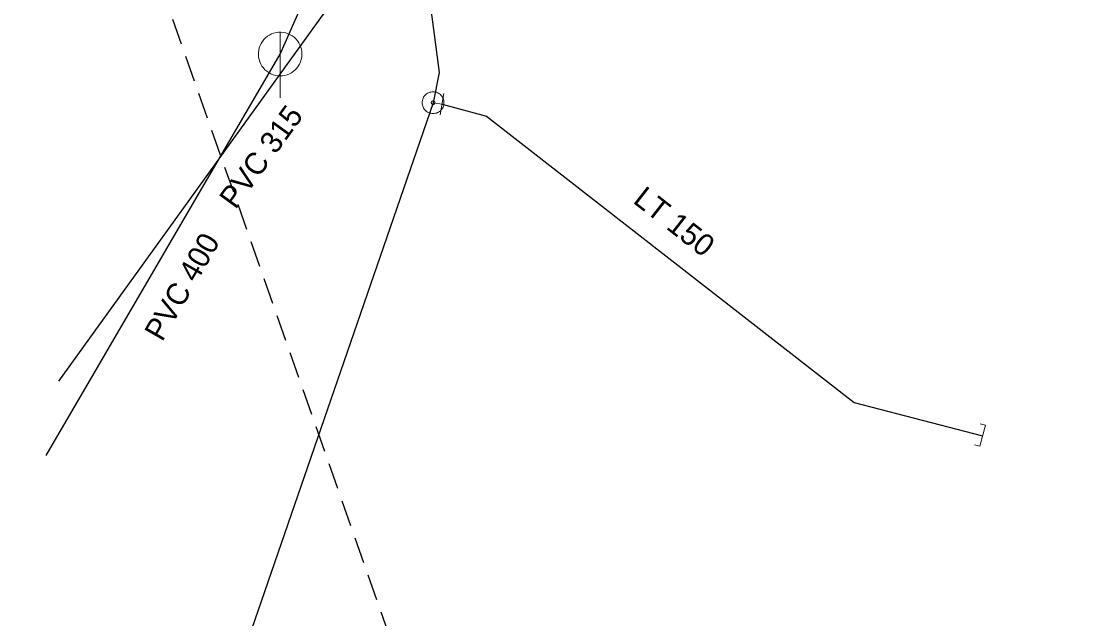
# Model space of a CAD drawing. Extents: x -659250 to -657316, y -997555 to -993684.
# Drawn here: x -658723.35 to -658675.14, y -995022.4 to -994994.98 of the extents above; entities that cross this region are included whole.
import ezdxf

# ---------------------------------------------------------------- set-up
doc = ezdxf.new("R2010")
doc.units = 0
doc.header["$LTSCALE"] = 0.4
doc.linetypes.add('MEDIUM_DASHED', pattern=[4.5, 3, -1.5])
doc.layers.add('1', color=7, linetype='Continuous')
for name, color, linetype, lineweight in [('14', 7, 'Continuous', 25), ('17', 7, 'Continuous', 25), ('22', 7, 'Continuous', 13), ('34', 7, 'Continuous', 13), ('47', 7, 'Continuous', 13), ('63', 7, 'MEDIUM_DASHED', 25)]:
    doc.layers.add(name, color=color, linetype=linetype, lineweight=lineweight)

msp = doc.modelspace()

# ---------------------------------------------------------------- linework, layer by layer
at = {"layer": '14'}
for p, q in [((-658711.474, -994996.498), (-658701.44, -994973.609)), ((-658721.618, -995011.498), (-658704.553, -994987.817)), ((-658722.193, -995014.903), (-658711.474, -994996.498))]:
    msp.add_line(p, q, dxfattribs=at)
at = {"layer": '14', "lineweight": 13}
msp.add_line((-658704.465, -994998.727), (-658704.052, -994998.797), dxfattribs=at)
at = {"layer": '17'}
for points in [[(-658706.866, -994979.912), (-658706, -994983.239), (-658705.92, -994984.219), (-658704.179, -994997.35), (-658704.465, -994998.727)], [(-658704.465, -994998.727), (-658715.07, -995029.48), (-658716.66, -995040.359), (-658722.535, -995090.627)], [(-658704.052, -994998.797), (-658702.017, -994999.348), (-658685.164, -995012.469), (-658679.282, -995013.995)]]:
    msp.add_lwpolyline(points, dxfattribs=at)
at = {"layer": '22'}
msp.add_line((-658711.474, -994998.498), (-658711.473, -994995.498), dxfattribs=at)
msp.add_lwpolyline([(-658710.474, -994996.498), (-658710.479, -994996.389), (-658710.497, -994996.281), (-658710.527, -994996.175), (-658710.567, -994996.074), (-658710.619, -994995.977), (-658710.681, -994995.887), (-658710.753, -994995.804), (-658710.833, -994995.73), (-658710.921, -994995.664), (-658711.015, -994995.609), (-658711.115, -994995.564), (-658711.22, -994995.531), (-658711.327, -994995.509), (-658711.436, -994995.499), (-658711.546, -994995.501), (-658711.654, -994995.515), (-658711.761, -994995.54), (-658711.864, -994995.577), (-658711.962, -994995.626), (-658712.054, -994995.684), (-658712.14, -994995.753), (-658712.217, -994995.83), (-658712.286, -994995.916), (-658712.345, -994996.008), (-658712.393, -994996.106), (-658712.43, -994996.209), (-658712.456, -994996.316), (-658712.47, -994996.424), (-658712.473, -994996.534), (-658712.463, -994996.643), (-658712.442, -994996.75), (-658712.408, -994996.854), (-658712.364, -994996.954), (-658712.309, -994997.049), (-658712.243, -994997.137), (-658712.169, -994997.217), (-658712.086, -994997.289), (-658711.996, -994997.351), (-658711.9, -994997.403), (-658711.798, -994997.444), (-658711.693, -994997.474), (-658711.585, -994997.492), (-658711.475, -994997.498), (-658711.366, -994997.492), (-658711.258, -994997.474), (-658711.153, -994997.445), (-658711.051, -994997.404), (-658710.954, -994997.352), (-658710.864, -994997.29), (-658710.781, -994997.219), (-658710.706, -994997.139), (-658710.641, -994997.051), (-658710.585, -994996.957), (-658710.541, -994996.857), (-658710.507, -994996.753), (-658710.485, -994996.645), (-658710.475, -994996.536)], close=True, dxfattribs=at)
at = {"layer": '34'}
msp.add_line((-658703.967, -994998.304), (-658704.137, -994999.289), dxfattribs=at)
at = {"layer": '47'}
for points in [[(-658703.966, -994998.727), (-658703.969, -994998.674), (-658703.977, -994998.622), (-658703.991, -994998.573), (-658704.009, -994998.524), (-658704.033, -994998.477), (-658704.062, -994998.433), (-658704.095, -994998.392), (-658704.132, -994998.355), (-658704.172, -994998.323), (-658704.216, -994998.294), (-658704.263, -994998.269), (-658704.312, -994998.252), (-658704.362, -994998.238), (-658704.414, -994998.23), (-658704.466, -994998.227), (-658704.518, -994998.23), (-658704.57, -994998.238), (-658704.621, -994998.252), (-658704.669, -994998.269), (-658704.716, -994998.294), (-658704.76, -994998.323), (-658704.801, -994998.355), (-658704.838, -994998.392), (-658704.871, -994998.433), (-658704.899, -994998.477), (-658704.923, -994998.524), (-658704.942, -994998.573), (-658704.955, -994998.622), (-658704.963, -994998.674), (-658704.966, -994998.727), (-658704.963, -994998.779), (-658704.955, -994998.831), (-658704.942, -994998.882), (-658704.923, -994998.929), (-658704.899, -994998.977), (-658704.871, -994999.021), (-658704.838, -994999.061), (-658704.801, -994999.098), (-658704.76, -994999.132), (-658704.716, -994999.159), (-658704.669, -994999.184), (-658704.621, -994999.203), (-658704.57, -994999.215), (-658704.518, -994999.223), (-658704.466, -994999.227), (-658704.414, -994999.223), (-658704.362, -994999.215), (-658704.312, -994999.203), (-658704.263, -994999.184), (-658704.216, -994999.159), (-658704.172, -994999.132), (-658704.132, -994999.098), (-658704.095, -994999.061), (-658704.062, -994999.021), (-658704.033, -994998.977), (-658704.009, -994998.929), (-658703.991, -994998.882), (-658703.977, -994998.831), (-658703.969, -994998.779)], [(-658704.384, -994998.727), (-658704.384, -994998.718), (-658704.386, -994998.71), (-658704.388, -994998.701), (-658704.391, -994998.693), (-658704.395, -994998.686), (-658704.4, -994998.679), (-658704.405, -994998.671), (-658704.411, -994998.666), (-658704.418, -994998.661), (-658704.425, -994998.656), (-658704.433, -994998.652), (-658704.441, -994998.649), (-658704.449, -994998.647), (-658704.457, -994998.644), (-658704.466, -994998.644), (-658704.475, -994998.644), (-658704.483, -994998.647), (-658704.491, -994998.649), (-658704.499, -994998.652), (-658704.507, -994998.656), (-658704.514, -994998.661), (-658704.521, -994998.666), (-658704.527, -994998.671), (-658704.533, -994998.679), (-658704.537, -994998.686), (-658704.541, -994998.693), (-658704.544, -994998.701), (-658704.546, -994998.71), (-658704.548, -994998.718), (-658704.548, -994998.727), (-658704.548, -994998.735), (-658704.546, -994998.744), (-658704.544, -994998.752), (-658704.541, -994998.76), (-658704.537, -994998.767), (-658704.533, -994998.774), (-658704.527, -994998.782), (-658704.521, -994998.788), (-658704.514, -994998.794), (-658704.507, -994998.798), (-658704.499, -994998.801), (-658704.491, -994998.804), (-658704.483, -994998.806), (-658704.475, -994998.809), (-658704.466, -994998.809), (-658704.457, -994998.809), (-658704.449, -994998.806), (-658704.441, -994998.804), (-658704.433, -994998.801), (-658704.425, -994998.798), (-658704.418, -994998.794), (-658704.411, -994998.788), (-658704.405, -994998.782), (-658704.4, -994998.774), (-658704.395, -994998.767), (-658704.391, -994998.76), (-658704.388, -994998.752), (-658704.386, -994998.744), (-658704.384, -994998.735)]]:
    msp.add_lwpolyline(points, close=True, dxfattribs=at)
msp.add_lwpolyline([(-658679.401, -995013.451), (-658679.157, -995013.514), (-658679.406, -995014.475), (-658679.65, -995014.411)], dxfattribs=at)
at = {"layer": '63'}
msp.add_lwpolyline([(-659116.685, -993855.266), (-658551.464, -993848.288), (-658551.464, -993848.288), (-657316.352, -997490.822), (-657316.352, -997490.822), (-657839.705, -997490.822), (-657839.705, -997490.822)], close=True, dxfattribs=at)

# ---------------------------------------------------------------- texts
at = {"layer": '1'}
for s, rotation, p in [('PVC 315 ', 54, (-658713.52, -995003.657)), ('LT 150', 322, (-658695.352, -995003.287)), ('PVC 400 ', 60, (-658716.879, -995009.724))]:
    msp.add_text(s, height=1, rotation=rotation, dxfattribs=at).set_placement(p)

doc.saveas('drawing.dxf')
